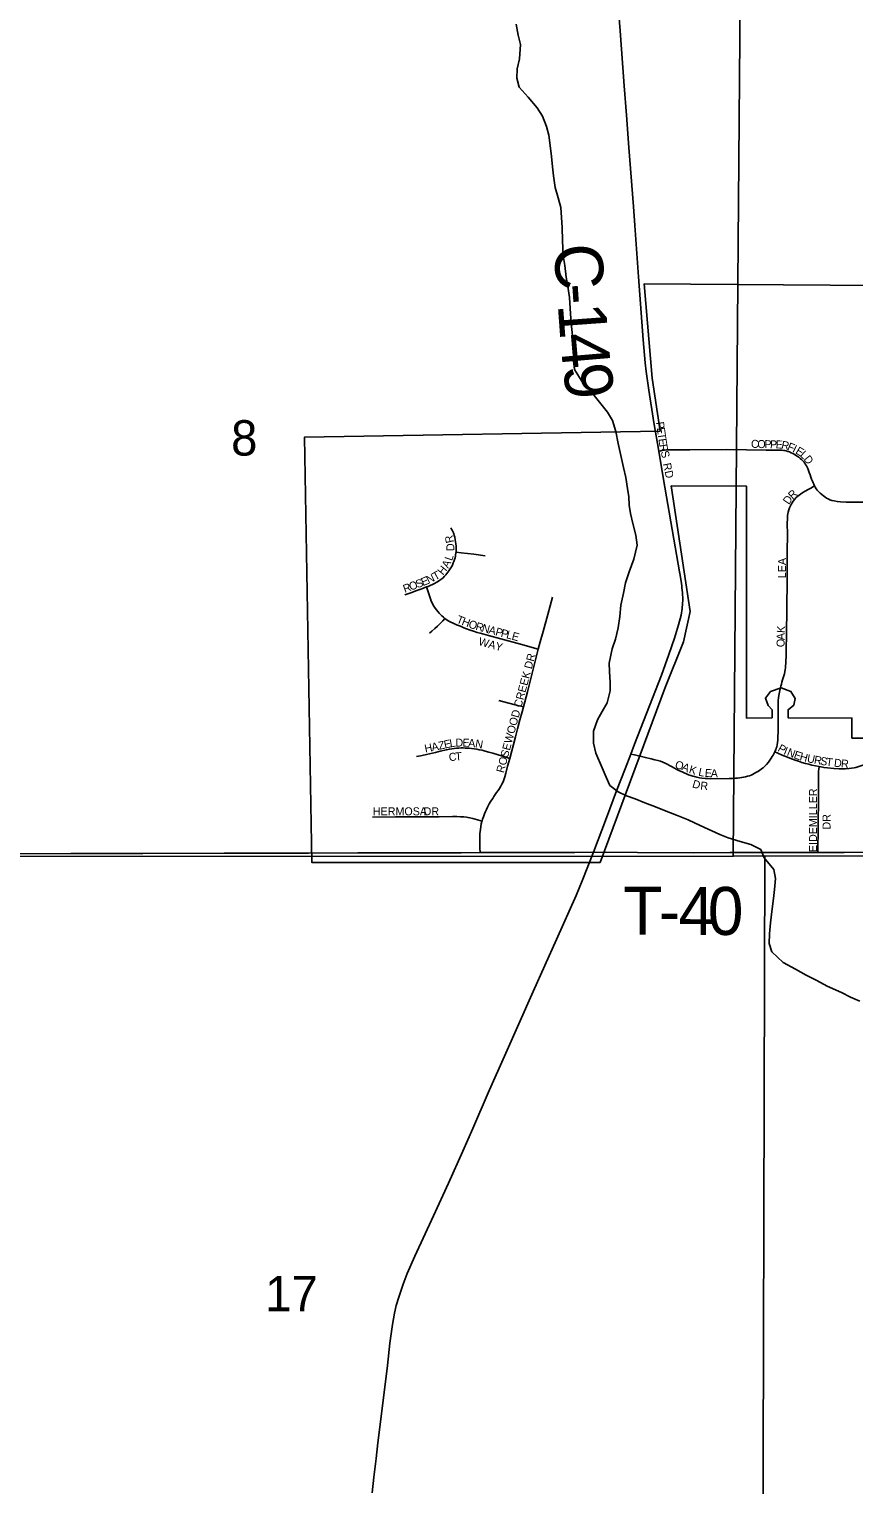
# Model space of a CAD drawing. Extents: x 0 to 680, y 0 to 440.
# Drawn here: x 457.01 to 474.22, y 246.29 to 276.66 of the extents above; entities that cross this region are included whole.
import ezdxf

# ---------------------------------------------------------------- set-up
doc = ezdxf.new("R2010")
doc.units = 0
for name, color, linetype in [('GM_X_City_Street', 7, 'Continuous'), ('GM_X_City_Street_Text', 7, 'Continuous'), ('GM_X_Corporation', 7, 'Continuous'), ('GM_X_County_Road', 7, 'Continuous'), ('GM_X_County_Road_Text', 7, 'Continuous'), ('GM_X_Minor_River', 7, 'Continuous'), ('GM_X_Section', 7, 'Continuous'), ('GM_X_Section_Text', 7, 'Continuous'), ('GM_X_Township_Road', 7, 'Continuous'), ('GM_X_Township_Road_Text', 7, 'Continuous'), ('GM_X_Township_Subdivision', 7, 'Continuous'), ('GM_X_Township_Subdivision_Text', 7, 'Continuous')]:
    doc.layers.add(name, color=color, linetype=linetype)

msp = doc.modelspace()

# ---------------------------------------------------------------- linework, layer by layer
at = {"layer": 'GM_X_City_Street'}
for points in [[(470.152, 267.855), (470.152, 267.855), (470.049, 268.457)], [(470.152, 267.855), (470.198, 267.866), (470.236, 267.874), (470.27, 267.88), (470.317, 267.882), (470.799, 267.885), (471.574, 267.889), (472.394, 267.88), (472.619, 267.879), (472.677, 267.877), (472.72, 267.875), (472.752, 267.871), (472.784, 267.867), (472.813, 267.861), (472.846, 267.851), (472.88, 267.839), (472.914, 267.825), (472.949, 267.808), (472.98, 267.792), (473.007, 267.776), (473.043, 267.753), (473.075, 267.729), (473.106, 267.705), (473.13, 267.683), (473.151, 267.661), (473.177, 267.632), (473.199, 267.604), (473.217, 267.576), (473.233, 267.551), (473.249, 267.524), (473.262, 267.495), (473.279, 267.453), (473.294, 267.414), (473.31, 267.364), (473.326, 267.315), (473.34, 267.275), (473.358, 267.23), (473.371, 267.196), (473.385, 267.166), (473.403, 267.131)], [(470.254, 267.262), (470.254, 267.262), (470.152, 267.855)], [(472.643, 262.516), (472.647, 262.657), (472.652, 262.712), (472.658, 262.758), (472.663, 262.794), (472.669, 262.826), (472.679, 262.864), (472.687, 262.899), (472.7, 262.952), (472.711, 262.993), (472.724, 263.041), (472.736, 263.083), (472.747, 263.126), (472.76, 263.17), (472.773, 263.215), (472.785, 263.258), (472.791, 263.296), (472.795, 263.335), (472.798, 263.381), (472.802, 263.428), (472.805, 263.477), (472.808, 263.577), (472.81, 263.721), (472.815, 264.027), (472.83, 265.149), (472.835, 265.768), (472.836, 266.109), (472.834, 266.361), (472.836, 266.437), (472.837, 266.477), (472.84, 266.512), (472.846, 266.548), (472.855, 266.587), (472.868, 266.631), (472.882, 266.671), (472.895, 266.705), (472.914, 266.744), (472.934, 266.78), (472.959, 266.816), (472.982, 266.847), (473.018, 266.887), (473.052, 266.915), (473.084, 266.941), (473.112, 266.962), (473.156, 266.991), (473.21, 267.022), (473.267, 267.055), (473.325, 267.087), (473.403, 267.131)], [(473.403, 267.131), (473.416, 267.108), (473.437, 267.073), (473.461, 267.044), (473.491, 267.01), (473.523, 266.978), (473.558, 266.949), (473.588, 266.924), (473.62, 266.901), (473.652, 266.879), (473.687, 266.86), (473.724, 266.843), (473.766, 266.828), (473.814, 266.817), (473.875, 266.807), (473.947, 266.799), (474.06, 266.794), (474.256, 266.792), (474.549, 266.794)], [(465.922, 265.751), (465.924, 265.771), (465.924, 265.804), (465.925, 265.837), (465.923, 265.876), (465.918, 265.923), (465.913, 265.963), (465.905, 266.01), (465.895, 266.059), (465.887, 266.095), (465.876, 266.13), (465.868, 266.154), (465.856, 266.181), (465.843, 266.207), (465.829, 266.231), (465.813, 266.256)], [(465.307, 265.024), (465.339, 265.036), (465.384, 265.055), (465.429, 265.075), (465.475, 265.098), (465.521, 265.124), (465.558, 265.146), (465.587, 265.165), (465.623, 265.191), (465.655, 265.217), (465.684, 265.247), (465.711, 265.278), (465.733, 265.305), (465.75, 265.329), (465.772, 265.359), (465.801, 265.401), (465.826, 265.443), (465.846, 265.481), (465.865, 265.524), (465.878, 265.558), (465.891, 265.595), (465.902, 265.631), (465.91, 265.663), (465.915, 265.696), (465.92, 265.73), (465.922, 265.751)], [(465.922, 265.751), (466.031, 265.737), (466.292, 265.705), (466.53, 265.675)], [(464.856, 264.861), (464.977, 264.904), (465.106, 264.951), (465.21, 264.988), (465.307, 265.024)], [(465.307, 265.024), (465.335, 264.94), (465.353, 264.881), (465.374, 264.817), (465.388, 264.774), (465.406, 264.727), (465.423, 264.691), (465.439, 264.659), (465.459, 264.624), (465.49, 264.58), (465.513, 264.548), (465.542, 264.512), (465.572, 264.476), (465.597, 264.451), (465.625, 264.421), (465.658, 264.391), (465.691, 264.364), (465.692, 264.363)], [(467.637, 263.723), (467.679, 263.878), (467.741, 264.097), (467.838, 264.447), (467.935, 264.81)], [(465.369, 264.061), (465.42, 264.103), (465.48, 264.154), (465.537, 264.205), (465.599, 264.267), (465.645, 264.315), (465.692, 264.363)], [(465.692, 264.363), (465.737, 264.333), (465.774, 264.312), (465.813, 264.291), (465.866, 264.267), (465.933, 264.237), (465.972, 264.22), (466.014, 264.203), (466.085, 264.174), (466.143, 264.151), (466.215, 264.125), (466.288, 264.1), (466.363, 264.077), (466.428, 264.059), (466.505, 264.036), (466.602, 264.01), (466.856, 263.944), (467.267, 263.828), (467.637, 263.723)], [(467.329, 262.521), (467.411, 262.838), (467.637, 263.723)], [(466.815, 262.657), (466.999, 262.61), (467.186, 262.559), (467.329, 262.521)], [(467.042, 261.448), (467.162, 261.895), (467.205, 262.063), (467.257, 262.255), (467.302, 262.419), (467.329, 262.521)], [(465.096, 261.486), (465.183, 261.503), (465.28, 261.525), (465.4, 261.552), (465.493, 261.574), (465.59, 261.597), (465.722, 261.628), (465.784, 261.641), (465.838, 261.65), (465.887, 261.657), (465.932, 261.661), (465.984, 261.664), (466.032, 261.665), (466.075, 261.665), (466.11, 261.664), (466.159, 261.663), (466.198, 261.66), (466.245, 261.655), (466.3, 261.648), (466.356, 261.639), (466.408, 261.629), (466.466, 261.616), (466.53, 261.6), (466.605, 261.58), (466.694, 261.554), (466.805, 261.521), (466.918, 261.486), (467.042, 261.448)], [(473.92, 261.228), (474.048, 261.231), (474.125, 261.237), (474.174, 261.242), (474.228, 261.251), (474.267, 261.26), (474.306, 261.27), (474.348, 261.283), (474.389, 261.298), (474.426, 261.313), (474.477, 261.338), (474.53, 261.367), (474.581, 261.397), (474.627, 261.427), (474.679, 261.461), (474.735, 261.5), (474.871, 261.6), (475.007, 261.703)], [(466.466, 260.141), (466.478, 260.181), (466.494, 260.229), (466.517, 260.288), (466.537, 260.337), (466.558, 260.384), (466.578, 260.43), (466.591, 260.459), (466.613, 260.5), (466.636, 260.537), (466.663, 260.578), (466.688, 260.614), (466.713, 260.652), (466.742, 260.692), (466.77, 260.733), (466.804, 260.778), (466.831, 260.821), (466.856, 260.865), (466.881, 260.909), (466.904, 260.96), (466.918, 260.998), (466.939, 261.062), (466.959, 261.137), (466.999, 261.288), (467.042, 261.448)], [(464.177, 260.222), (464.659, 260.228), (465.076, 260.231), (465.573, 260.232), (465.85, 260.235), (465.941, 260.235), (466.018, 260.232), (466.085, 260.228), (466.14, 260.222), (466.172, 260.217), (466.212, 260.208), (466.275, 260.192), (466.372, 260.166), (466.466, 260.141)], [(466.424, 259.482), (466.421, 259.574), (466.419, 259.691), (466.419, 259.756), (466.42, 259.817), (466.421, 259.872), (466.426, 259.923), (466.432, 259.971), (466.439, 260.023), (466.45, 260.084), (466.463, 260.133), (466.466, 260.141)]]:
    msp.add_lwpolyline(points, dxfattribs=at)
at = {"layer": 'GM_X_Corporation'}
msp.add_lwpolyline([(474.551, 261.872), (474.184, 261.872), (474.184, 262.289), (472.85, 262.294), (472.85, 262.461), (472.971, 262.555), (473.002, 262.698), (472.91, 262.84), (472.708, 262.917), (472.486, 262.844), (472.379, 262.701), (472.433, 262.548), (472.516, 262.461), (472.516, 262.294), (471.981, 262.289), (471.98, 267.127), (470.413, 267.131), (470.811, 264.51), (470.671, 263.882), (470.287, 262.926), (468.93, 259.279), (462.912, 259.279), (462.758, 268.146), (470.18, 268.274), (470.012, 269.376), (469.85, 271.35), (480.516, 271.272)], dxfattribs=at)
at = {"layer": 'GM_X_County_Road'}
for points in [[(469.733, 271.494), (469.733, 271.494), (469.653, 272.566), (469.624, 272.959), (469.529, 274.191), (469.481, 274.868), (469.433, 275.479), (469.344, 276.624), (469.293, 277.324), (469.29, 277.36), (469.287, 277.435)], [(470.049, 268.457), (470.049, 268.457), (469.945, 269.127), (469.891, 269.517), (469.87, 269.702), (469.827, 270.181), (469.733, 271.494)], [(469.569, 261.538), (469.648, 261.741), (470.023, 262.701), (470.208, 263.181), (470.366, 263.614), (470.481, 263.957), (470.565, 264.232), (470.618, 264.434), (470.644, 264.577), (470.651, 264.68), (470.655, 264.75), (470.652, 264.808), (470.651, 264.854), (470.647, 264.908), (470.637, 265.003), (470.632, 265.049), (470.625, 265.098), (470.6, 265.27), (470.588, 265.342), (470.254, 267.262)], [(468.79, 259.491), (469.059, 260.208), (469.271, 260.772), (469.45, 261.231), (469.569, 261.538)], [(436.158, 259.412), (436.917, 259.413), (438.055, 259.415), (440.114, 259.422), (441.68, 259.424), (443.355, 259.427), (444.362, 259.428), (445.118, 259.427), (445.961, 259.431), (447.198, 259.439), (447.932, 259.439), (449.465, 259.442), (449.837, 259.441), (451.315, 259.445), (452.607, 259.45), (454.129, 259.453), (455.553, 259.454), (456.44, 259.454), (457.885, 259.463), (459.385, 259.462), (461.082, 259.47), (461.958, 259.471), (462.841, 259.474)], [(462.841, 259.474), (463.873, 259.476), (464.717, 259.48), (466.032, 259.481), (466.424, 259.482)], [(464.17, 246.13), (464.208, 246.457), (464.229, 246.619), (464.256, 246.847), (464.294, 247.173), (464.385, 247.945), (464.49, 248.781), (464.544, 249.248), (464.596, 249.638), (464.639, 249.874), (464.675, 250.033), (464.726, 250.211), (464.819, 250.479), (464.906, 250.703), (465.066, 251.063), (465.453, 251.909), (465.764, 252.585), (466.065, 253.255), (466.272, 253.726), (466.596, 254.468), (466.965, 255.299), (467.235, 255.91), (467.53, 256.582), (468.017, 257.671), (468.429, 258.591), (468.554, 258.895), (468.79, 259.491)], [(466.424, 259.482), (466.712, 259.483), (467.161, 259.484), (467.676, 259.484), (468.104, 259.483), (468.4, 259.483), (468.79, 259.491)]]:
    msp.add_lwpolyline(points, dxfattribs=at)
at = {"layer": 'GM_X_Minor_River'}
for points in [[(467.175, 276.766), (467.219, 276.532), (467.271, 276.337), (467.247, 276.043), (467.198, 275.83), (467.189, 275.636), (467.24, 275.448), (467.425, 275.239), (467.616, 275.016), (467.728, 274.841), (467.812, 274.632), (467.857, 274.445), (467.888, 274.23), (467.912, 274.003), (467.936, 273.788), (467.954, 273.601), (467.991, 273.353), (468.055, 273.138), (468.106, 272.937), (468.124, 272.73), (468.135, 272.522), (468.145, 272.248), (468.161, 271.94), (468.192, 271.726), (468.223, 271.485), (468.254, 271.29), (468.292, 271.062), (468.302, 270.835), (468.325, 270.52), (468.356, 270.266), (468.372, 269.972), (468.376, 269.744), (468.394, 269.563), (468.571, 269.28), (468.776, 269.051), (468.947, 268.841), (469.086, 268.672), (469.184, 268.497), (469.255, 268.269), (469.305, 268.014), (469.42, 267.518), (469.464, 267.31), (469.501, 267.076), (469.526, 266.902), (469.537, 266.728), (469.562, 266.554), (469.613, 266.346), (469.677, 266.104), (469.701, 265.897), (469.631, 265.603), (469.534, 265.337), (469.458, 265.11), (469.416, 264.897), (469.359, 264.644), (469.343, 264.41), (469.307, 264.169), (469.251, 263.936), (469.182, 263.736), (469.118, 263.436), (469.122, 263.262), (469.14, 263.028), (469.138, 262.854), (469.075, 262.607), (468.972, 262.428), (468.877, 262.249), (468.794, 262.015), (468.791, 261.768), (468.842, 261.56), (468.972, 261.251), (469.057, 261.056), (469.135, 260.881)], [(469.135, 260.881), (469.307, 260.752), (469.48, 260.67), (469.659, 260.601), (469.859, 260.518), (470.085, 260.435), (470.271, 260.36), (470.524, 260.263), (470.764, 260.166), (471.016, 260.05), (471.428, 259.858), (471.601, 259.789), (471.848, 259.712), (472.074, 259.649), (472.28, 259.546), (472.352, 259.372), (472.556, 259.129), (472.587, 258.941), (472.571, 258.714), (472.549, 258.527), (472.512, 258.253), (472.483, 258.019), (472.46, 257.785), (472.458, 257.585), (472.509, 257.41), (472.747, 257.187), (473.006, 257.05), (473.225, 256.927), (473.451, 256.817), (473.67, 256.694), (473.963, 256.564), (474.156, 256.468), (474.348, 256.385)]]:
    msp.add_lwpolyline(points, dxfattribs=at)
at = {"layer": 'GM_X_Section'}
for points in [[(471.85, 277.333), (471.708, 259.407), (453.993, 259.404), (453.852, 277.169)], [(489.711, 276.904), (489.476, 259.394), (472.369, 259.414), (471.708, 259.407), (471.85, 277.333)], [(472.369, 259.414), (472.319, 241.773), (454.09, 241.454), (453.993, 259.404), (471.708, 259.407)], [(489.476, 259.394), (489.813, 253.134), (489.987, 242.13), (472.319, 241.773), (472.369, 259.414)]]:
    msp.add_lwpolyline(points, close=True, dxfattribs=at)
at = {"layer": 'GM_X_Township_Road'}
for points in [[(468.79, 259.491), (469.712, 259.484), (470.874, 259.481), (471.633, 259.484), (472.556, 259.487), (473.475, 259.483)], [(473.475, 259.483), (473.76, 259.485), (474.023, 259.486)], [(474.023, 259.486), (474.562, 259.49)]]:
    msp.add_lwpolyline(points, dxfattribs=at)
at = {"layer": 'GM_X_Township_Subdivision'}
for points in [[(472.574, 261.584), (472.583, 261.605), (472.593, 261.629), (472.605, 261.661), (472.614, 261.692), (472.622, 261.729), (472.629, 261.779), (472.634, 261.825), (472.637, 261.875), (472.64, 261.925), (472.641, 261.976), (472.643, 262.046), (472.645, 262.133), (472.645, 262.198), (472.643, 262.516)], [(469.569, 261.538), (469.644, 261.52), (469.873, 261.463), (469.997, 261.436), (470.074, 261.42), (470.136, 261.404), (470.188, 261.388), (470.239, 261.369), (470.286, 261.349), (470.33, 261.327), (470.38, 261.301), (470.42, 261.278), (470.48, 261.245), (470.53, 261.217), (470.588, 261.187), (470.639, 261.164), (470.697, 261.138), (470.733, 261.123), (470.774, 261.107), (470.824, 261.09), (470.862, 261.078), (470.901, 261.067), (470.949, 261.055), (471, 261.045), (471.052, 261.037), (471.118, 261.029), (471.182, 261.025), (471.24, 261.023), (471.623, 261.027), (471.692, 261.029), (471.755, 261.032), (471.798, 261.035), (471.844, 261.04), (471.882, 261.046), (471.922, 261.053), (471.963, 261.062), (472.005, 261.074), (472.043, 261.087), (472.08, 261.101), (472.111, 261.114), (472.146, 261.132), (472.181, 261.151), (472.222, 261.175), (472.257, 261.198), (472.299, 261.229), (472.33, 261.253), (472.364, 261.285), (472.398, 261.319), (472.443, 261.372), (472.47, 261.409), (472.499, 261.45), (472.522, 261.484), (472.54, 261.515), (472.556, 261.543), (472.574, 261.584)], [(472.574, 261.584), (472.635, 261.557), (472.731, 261.515), (472.838, 261.47), (472.89, 261.449), (472.941, 261.431), (472.999, 261.41), (473.068, 261.387), (473.14, 261.364), (473.212, 261.344), (473.284, 261.325), (473.349, 261.309), (473.426, 261.292), (473.501, 261.277)], [(473.475, 259.483), (473.482, 260.024), (473.488, 260.652), (473.484, 261.104), (473.484, 261.144), (473.488, 261.188), (473.492, 261.217), (473.501, 261.277)], [(473.501, 261.277), (473.54, 261.269), (473.594, 261.26), (473.671, 261.25), (473.808, 261.236), (473.92, 261.228)]]:
    msp.add_lwpolyline(points, dxfattribs=at)

# ---------------------------------------------------------------- texts
at = {"layer": 'GM_X_City_Street_Text'}
for s, height, rotation, p in [('P', 0.167, 278.3889, (470.094, 268.458)), ('E', 0.167, 278.4014, (470.111, 268.341)), ('T', 0.167, 278.3889, (470.128, 268.225)), ('E', 0.167, 278.3764, (470.145, 268.109)), ('R', 0.167, 279.7841, (470.163, 267.988)), ('S', 0.167, 285.5116, (470.19, 267.84)), ('C', 0.167, 358.5916, (472.076, 267.927)), ('O', 0.167, 358.5794, (472.208, 267.923)), ('P', 0.167, 358.5995, (472.355, 267.92)), ('P', 0.167, 358.5795, (472.472, 267.917)), ('E', 0.167, 358.5995, (472.59, 267.914)), ('R', 0.167, 348.8329, (472.7, 267.912)), ('F', 0.167, 338.7212, (472.822, 267.888)), ('I', 0.167, 333.8846, (472.928, 267.847)), ('E', 0.167, 329.2893, (472.991, 267.817)), ('L', 0.167, 317.6859, (473.085, 267.762)), ('RD', 0.1669, 281.884, (470.24, 267.593)), ('D', 0.167, 308.199, (473.166, 267.688)), ('R', 0.167, 42.5269, (472.943, 266.842)), ('D', 0.167, 55.4735, (472.866, 266.729)), ('R', 0.167, 103.4778, (465.882, 265.961)), ('D', 0.167, 90.387, (465.888, 265.773)), ('H', 0.167, 51.6028, (465.65, 265.258)), ('A', 0.167, 62.8254, (465.76, 265.403)), ('L', 0.167, 71.3415, (465.838, 265.558)), ('LEA', 0.1669, 90, (472.807, 265.207)), ('O', 0.167, 20.1807, (464.977, 264.945)), ('S', 0.167, 20.2034, (465.115, 264.995)), ('E', 0.167, 22.5553, (465.232, 265.039)), ('N', 0.167, 25.2658, (465.349, 265.087)), ('T', 0.167, 28.4848, (465.49, 265.155)), ('R', 0.167, 20.1865, (464.853, 264.899)), ('T', 0.167, 339.0155, (465.918, 264.282)), ('H', 0.167, 339.0436, (466.028, 264.24)), ('O', 0.167, 340.0405, (466.168, 264.186)), ('R', 0.167, 344.1661, (466.318, 264.132)), ('N', 0.167, 344.9678, (466.448, 264.096)), ('A', 0.167, 344.9813, (466.59, 264.057)), ('K', 0.167, 86.0623, (472.781, 264.059)), ('WAY', 0.1669, 344.2933, (466.38, 263.816)), ('P', 0.167, 344.963, (466.732, 264.019)), ('P', 0.167, 344.963, (466.845, 263.989)), ('L', 0.167, 344.963, (466.959, 263.958)), ('E', 0.167, 344.9887, (467.072, 263.928)), ('O', 0.167, 89.9126, (472.778, 263.768)), ('A', 0.167, 88.8197, (472.778, 263.914)), ('ROSEWOOD CREEK DR', 0.16689, 74.9739, (466.919, 261.133)), ('A', 0.167, 11.7514, (465.427, 261.597)), ('Z', 0.167, 11.7493, (465.571, 261.626)), ('E', 0.167, 12.5543, (465.688, 261.651)), ('L', 0.167, 9.2467, (465.801, 261.676)), ('D', 0.167, 0.0219, (465.91, 261.694)), ('E', 0.167, 357.7312, (466.055, 261.694)), ('A', 0.167, 355.9533, (466.171, 261.69)), ('N', 0.167, 350.0275, (466.313, 261.68)), ('H', 0.167, 11.7558, (465.283, 261.567)), ('C', 0.167, 7.9653, (465.783, 261.386)), ('T', 0.167, 3.9104, (465.911, 261.404)), ('HERMOSA', 0.1669, 0, (464.188, 260.26)), ('DR', 0.1669, 0, (465.246, 260.26))]:
    msp.add_text(s, height=height, rotation=rotation, dxfattribs=at).set_placement(p)
at = {"layer": 'GM_X_County_Road_Text'}
for s, rotation, p in [('C', 273.9255, (467.96, 272.153)), ('-', 273.9862, (468.016, 271.331)), ('1', 274.1946, (468.045, 270.917)), ('4', 274.899, (468.091, 270.288)), ('9', 277.4209, (468.149, 269.626))]:
    msp.add_text(s, height=1.001, rotation=rotation, dxfattribs=at).set_placement(p)
at = {"layer": 'GM_X_Section_Text'}
for s, height, p in [('8', 0.738, (461.229, 267.764)), ('17', 0.7377, (461.941, 249.914))]:
    msp.add_text(s, height=height, rotation=0, dxfattribs=at).set_placement(p)
at = {"layer": 'GM_X_Township_Road_Text'}
for s, rotation, p in [('T', 359.8482, (469.407, 257.77)), ('4', 359.8669, (470.562, 257.767)), ('0', 359.8906, (471.175, 257.766)), ('-', 359.8525, (470.154, 257.768))]:
    msp.add_text(s, height=1.001, rotation=rotation, dxfattribs=at).set_placement(p)
at = {"layer": 'GM_X_Township_Subdivision_Text'}
for s, height, rotation, p in [('P', 0.167, 330.0247, (472.62, 261.61)), ('I', 0.167, 337.9255, (472.745, 261.54)), ('N', 0.167, 338.4953, (472.814, 261.512)), ('E', 0.167, 340.5624, (472.957, 261.456)), ('H', 0.167, 345.2462, (473.082, 261.412)), ('U', 0.167, 348.8723, (473.236, 261.372)), ('R', 0.167, 349.5121, (473.382, 261.343)), ('S', 0.167, 349.6932, (473.512, 261.319)), ('T', 0.167, 352.3467, (473.636, 261.297)), ('O', 0.167, 346.4779, (470.481, 261.243)), ('A', 0.167, 337.2893, (470.617, 261.211)), ('K', 0.167, 343.1465, (470.77, 261.148)), ('L', 0.167, 348.7337, (470.97, 261.09)), ('E', 0.167, 355.8233, (471.108, 261.064)), ('A', 0.167, 359.227, (471.236, 261.055)), ('D', 0.167, 354.417, (473.803, 261.276)), ('R', 0.167, 354.4811, (473.949, 261.262)), ('D', 0.167, 344.3788, (470.84, 260.845)), ('R', 0.167, 355.1923, (471.015, 260.799)), ('EIDEMILLER', 0.1669, 90, (473.455, 259.494)), ('DR', 0.1669, 90, (473.737, 259.964))]:
    msp.add_text(s, height=height, rotation=rotation, dxfattribs=at).set_placement(p)

doc.saveas('drawing.dxf')
